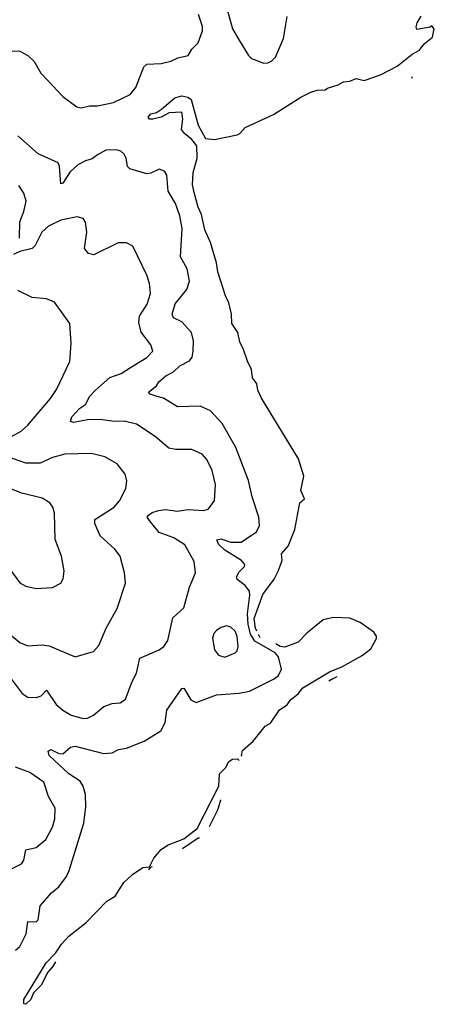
# Model space of a CAD drawing. Extents: x 2057697 to 2160550, y 827490 to 1016834.
# Tile 505 of 509: x 2146725 to 2148747, y 1002532 to 1007330. Entities that reach past the tile are written whole.
import ezdxf

# ---------------------------------------------------------------- set-up
doc = ezdxf.new("R2010")
doc.units = 0

msp = doc.modelspace()

# ---------------------------------------------------------------- linework, layer by layer
at = {"layer": '0CON20XD'}
for points in [[(2147727.8, 1007407.8), (2147763.1, 1007285), (2147796, 1007226), (2147840.6, 1007155), (2147855, 1007141.4), (2147915, 1007118), (2147935, 1007119.2), (2147955, 1007129.2), (2147972.4, 1007147.6), (2148011.4, 1007238.6), (2148028.8, 1007345)], [(2146860.8, 1007035), (2146935, 1006955.6), (2147004, 1006905), (2147025, 1006900), (2147065, 1006909.5), (2147105, 1006910), (2147183, 1006927), (2147264.2, 1006965), (2147291.5, 1006998.5), (2147330.8, 1007099.2), (2147345, 1007112.9), (2147415, 1007115.8), (2147462.3, 1007127.7), (2147495.8, 1007144.2), (2147546.7, 1007155), (2147564.2, 1007185.8), (2147595, 1007216.2), (2147616.2, 1007275), (2147616.7, 1007296.7), (2147596.9, 1007355)], [(2147881.7, 1004349.9), (2147875, 1004364.7), (2147867.7, 1004412.3), (2147910.9, 1004529.1), (2147965, 1004603.6), (2147985, 1004642.9), (2148005.3, 1004695), (2148002.2, 1004727.8), (2148034.6, 1004765), (2148065.9, 1004845), (2148090.6, 1004975), (2148113.8, 1004995), (2148095.8, 1005035), (2148110, 1005105), (2148085, 1005190.6), (2147903.5, 1005485), (2147886, 1005525), (2147881.8, 1005555), (2147859.4, 1005585), (2147855.8, 1005625), (2147836.2, 1005666.2), (2147815, 1005727.5), (2147797.8, 1005757.8), (2147788.2, 1005805), (2147759.1, 1005849.1), (2147758.2, 1005895), (2147745, 1005950), (2147728.1, 1005985), (2147690.8, 1006100.8), (2147683.8, 1006145), (2147655, 1006243.3), (2147627.7, 1006305), (2147611.3, 1006381.3), (2147595, 1006416.2), (2147575, 1006487.5), (2147568.2, 1006525), (2147570, 1006585), (2147590.8, 1006655), (2147588.9, 1006715), (2147565, 1006746.2), (2147528.1, 1006775), (2147513.1, 1006795), (2147520, 1006845), (2147515, 1006878.8), (2147453.5, 1006876.5), (2147415, 1006855.5), (2147374.4, 1006844.4), (2147357.5, 1006845), (2147352, 1006855), (2147365, 1006871.4), (2147392, 1006878), (2147416.7, 1006893.3), (2147481.6, 1006948.4), (2147515, 1006959.2), (2147545, 1006952.2), (2147561.5, 1006941.5), (2147595.2, 1006815), (2147631, 1006751), (2147675, 1006746.4), (2147785, 1006768), (2147798.8, 1006775), (2147823.8, 1006805), (2147962.4, 1006867.6), (2148095, 1006952), (2148145, 1006976), (2148175, 1006986.2), (2148215, 1006987.5), (2148225, 1006996.7), (2148277.7, 1007012.3), (2148303, 1007027), (2148335, 1007030), (2148365, 1007043.3), (2148405, 1007034), (2148485, 1007060.6), (2148565, 1007103.8), (2148638.4, 1007161.6), (2148675, 1007181.8), (2148697.8, 1007212.2), (2148738, 1007245), (2148746.7, 1007285), (2148735, 1007300), (2148727, 1007293), (2148661.7, 1007281.7), (2148657.5, 1007295), (2148663.3, 1007315), (2148683, 1007347)], [(2146688.3, 1007178.3), (2146725, 1007176), (2146765, 1007155.7), (2146795, 1007125.8), (2146828.6, 1007068.6), (2146860.8, 1007035)], [(2148640.7, 1007048.9), (2148636.1, 1007045.9), (2148634.6, 1007045.2)], [(2146705, 1002796.2), (2146725, 1002813.5), (2146756.7, 1002875), (2146763.9, 1002936.1), (2146805, 1002934.4), (2146815, 1002944), (2146825, 1003012.5), (2146880, 1003075), (2146916.2, 1003105), (2146952.7, 1003155), (2146965.8, 1003185), (2147037.6, 1003415), (2147046.9, 1003495), (2147046, 1003555), (2147034, 1003595), (2147019.3, 1003619.3), (2146965, 1003655.9), (2146867.8, 1003745), (2146863.1, 1003765), (2146875.9, 1003774.1), (2146915, 1003754), (2146935, 1003752), (2146973.3, 1003785), (2146995, 1003790), (2147134.2, 1003754.2), (2147175, 1003756.9), (2147206.6, 1003773.4), (2147245, 1003780.8), (2147331.4, 1003815), (2147413.6, 1003865), (2147434.5, 1003905), (2147443.1, 1003965), (2147515, 1004071.2), (2147525, 1004073.3), (2147559.4, 1004015), (2147585, 1004002.5), (2147685, 1004039.4), (2147795, 1004047.9), (2147845, 1004058.1), (2147965, 1004117.3), (2147986.2, 1004135), (2148000.8, 1004165), (2147987.6, 1004225), (2147970.5, 1004245), (2147871.5, 1004301.5), (2147849.8, 1004335), (2147838.6, 1004385), (2147835.8, 1004434.2), (2147847.7, 1004525), (2147845.2, 1004545), (2147825, 1004572.2), (2147785, 1004602.7), (2147781.8, 1004615), (2147795, 1004639.5), (2147820.6, 1004665), (2147822.2, 1004675), (2147806.9, 1004695), (2147725.5, 1004745), (2147694.6, 1004775), (2147685.8, 1004795), (2147705, 1004799.7), (2147754.3, 1004784.3), (2147805, 1004784.1), (2147878.9, 1004835), (2147894.6, 1004865), (2147891.3, 1004905), (2147858.9, 1005005), (2147841, 1005085), (2147778.2, 1005245), (2147711.7, 1005361.7), (2147655, 1005424.5), (2147605, 1005446.2), (2147495, 1005443.8), (2147425.9, 1005485.9), (2147395, 1005493.3), (2147361.2, 1005505), (2147353.3, 1005515), (2147392, 1005545), (2147404, 1005565), (2147437.3, 1005595), (2147475, 1005614.7), (2147505, 1005643.9), (2147552.7, 1005667.3), (2147565.4, 1005685), (2147571.1, 1005715), (2147572.5, 1005765), (2147562.5, 1005805), (2147515, 1005857.9), (2147475, 1005877.1), (2147468.5, 1005895), (2147482.3, 1005945), (2147539.6, 1006015), (2147552.7, 1006055), (2147541.8, 1006115), (2147509.6, 1006175), (2147517, 1006313), (2147505, 1006373.3), (2147484.7, 1006434.7), (2147448.5, 1006495), (2147442.4, 1006572.4), (2147431.3, 1006591.3), (2147405, 1006602), (2147365, 1006582), (2147345, 1006579.2), (2147262.3, 1006602.3), (2147250, 1006615), (2147244, 1006655), (2147234, 1006675), (2147218.3, 1006688.3), (2147197.5, 1006695), (2147145, 1006693.3), (2147105, 1006670.5), (2147077.8, 1006652.2), (2147045, 1006642.8), (2147007.6, 1006622.4), (2146971, 1006589), (2146935, 1006532.9), (2146925, 1006530), (2146919.1, 1006615), (2146911.7, 1006631.7), (2146815, 1006676.1), (2146715, 1006764.6)], [(2146723.1, 1006265), (2146724.7, 1006345), (2146745.6, 1006395.6), (2146755.8, 1006445), (2146744.3, 1006484.3), (2146721.4, 1006521.4)], [(2147265, 1005635.7), (2147345, 1005684.3), (2147374, 1005715), (2147364, 1005745), (2147316.9, 1005806.9), (2147306.5, 1005855), (2147309.4, 1005885), (2147345.9, 1005944.1), (2147362.5, 1005995), (2147358.5, 1006045), (2147345.5, 1006085), (2147276.1, 1006226.1), (2147245, 1006243.1), (2147205, 1006243.1), (2147085.8, 1006184.2), (2147060.3, 1006190.3), (2147040.8, 1006215), (2147052.9, 1006295), (2147045, 1006342.5), (2147035, 1006361.2), (2147005, 1006368.6), (2146925, 1006352.5), (2146865, 1006322.9), (2146833.2, 1006295), (2146800.8, 1006229.2), (2146785.2, 1006214.8), (2146725, 1006200.8), (2146695, 1006185.8)], [(2146685, 1005298.1), (2146732, 1005325), (2146765, 1005354.2), (2146875, 1005484.2), (2146905, 1005528), (2146968.6, 1005665), (2146975.8, 1005754.2), (2146968.7, 1005848.7), (2146895, 1005954), (2146855, 1005970), (2146785, 1005975.8), (2146715, 1006009.4)], [(2146678.1, 1004125), (2146737.1, 1004047.1), (2146765, 1004028.9), (2146805, 1004026.9), (2146830, 1004035), (2146855, 1004062.5), (2146903.2, 1003993.2), (2146935.6, 1003965), (2146975, 1003941.2), (2147035, 1003924.5), (2147055, 1003926.7), (2147085, 1003940.6), (2147135, 1003983.1), (2147175, 1003998.6), (2147215, 1004000.8), (2147241.3, 1004018.7), (2147273.1, 1004105), (2147294.3, 1004145), (2147311.4, 1004218.6), (2147405, 1004258.6), (2147427.1, 1004275), (2147447.1, 1004305), (2147471.4, 1004415), (2147525.6, 1004464.4), (2147552.5, 1004565), (2147582.5, 1004635), (2147575, 1004690), (2147530.8, 1004770.8), (2147475.8, 1004805), (2147405, 1004831.4), (2147362.3, 1004882.3), (2147345.8, 1004905), (2147352.9, 1004915), (2147371.3, 1004928.7), (2147402.2, 1004937.8), (2147435, 1004942.5), (2147494.6, 1004935.4), (2147545, 1004943.1), (2147622.1, 1004937.9), (2147643.8, 1004945), (2147674.2, 1004985), (2147679.4, 1005065), (2147663.6, 1005133.6), (2147637, 1005187), (2147615, 1005212.5), (2147565, 1005236), (2147485.8, 1005235.8), (2147452.4, 1005242.4), (2147385, 1005298.6), (2147295, 1005358.9), (2147235, 1005372.9), (2147185, 1005372.7), (2147117.7, 1005382.3), (2147055, 1005380.8), (2146986.9, 1005366.9), (2146972.2, 1005372.2), (2146979.4, 1005395), (2147016.9, 1005435), (2147045.2, 1005454.8), (2147067.1, 1005495), (2147095, 1005523.8), (2147165, 1005586.7), (2147218.8, 1005605), (2147265, 1005635.7)], [(2146676.7, 1004335), (2146725, 1004295.6), (2146765, 1004279.4), (2146835, 1004283.6), (2146868.6, 1004278.6), (2146995, 1004225.8), (2147085, 1004251.2), (2147110.3, 1004279.7), (2147145.7, 1004365), (2147199.8, 1004460.2), (2147240, 1004585), (2147235.9, 1004634.1), (2147215.4, 1004715.4), (2147189.1, 1004749.1), (2147117.8, 1004815), (2147090.5, 1004875), (2147091.1, 1004895), (2147185.4, 1004954.6), (2147211.9, 1004985), (2147242.9, 1005045), (2147247, 1005083), (2147238.6, 1005115), (2147200, 1005165), (2147139.7, 1005199.7), (2147075, 1005215.6), (2146945, 1005212.9), (2146885, 1005196.9), (2146825, 1005169.3), (2146755, 1005169.1), (2146645, 1005207.3)], [(2146805, 1004558), (2146885, 1004563.8), (2146925.6, 1004584.4), (2146936, 1004605), (2146942, 1004645), (2146929.2, 1004715), (2146897.6, 1004797.6), (2146894.4, 1004925), (2146885.7, 1004955), (2146871.2, 1004975), (2146835, 1004998.6), (2146735, 1005022.2), (2146625, 1005065.5), (2146591.3, 1005068.7), (2146545, 1005054.2), (2146417.5, 1004945), (2146422.5, 1004925), (2146445, 1004906.7), (2146468, 1004875), (2146623.6, 1004723.6), (2146725.7, 1004585.7), (2146755, 1004570), (2146805, 1004558)], [(2147809, 1003741.9), (2147805.6, 1003745.6), (2147811.8, 1003768.2), (2147864, 1003815), (2147921.7, 1003888.2), (2147948.2, 1003901.8), (2147992.3, 1003967.7), (2148028.8, 1003991.2), (2148044.7, 1004015.3), (2148082.2, 1004045), (2148105.9, 1004074.1), (2148235, 1004151.8), (2148295, 1004176.8), (2148395, 1004232.2), (2148436.4, 1004263.6), (2148464.7, 1004315), (2148465, 1004325.7), (2148451.5, 1004345), (2148385, 1004393), (2148335, 1004413.1), (2148255, 1004416.3), (2148204.8, 1004405.2), (2148125, 1004340.6), (2148083.5, 1004296.5), (2148017, 1004273), (2147995, 1004275.7), (2147973.9, 1004288.3)], [(2147725, 1004224.2), (2147775.6, 1004244.4), (2147786, 1004255), (2147790.8, 1004275), (2147784.5, 1004325), (2147775, 1004350.8), (2147755, 1004370), (2147735, 1004375.8), (2147705, 1004367.5), (2147685, 1004354.2), (2147671.7, 1004338.3), (2147664.5, 1004315.5), (2147675, 1004258.8), (2147695, 1004234), (2147725, 1004224.2)], [(2147897.2, 1004318.9), (2147895, 1004320.5), (2147889.2, 1004333.3)], [(2148271.3, 1004127.9), (2148251.6, 1004118.4), (2148232.3, 1004106.4)], [(2146899.8, 1002739.3), (2146885.3, 1002715), (2146861.3, 1002688.7), (2146829.4, 1002625), (2146791.6, 1002588.4), (2146778.8, 1002555), (2146755, 1002532.2), (2146744.4, 1002534.4), (2146745.5, 1002555), (2146853.3, 1002735), (2146898.9, 1002781.1), (2146928.4, 1002825), (2146965, 1002864.5), (2147048.4, 1002931.6), (2147150.4, 1003035), (2147190.4, 1003059.6), (2147233.4, 1003125), (2147275, 1003165.3), (2147325, 1003198.9), (2147357.5, 1003202.5), (2147378.7, 1003245), (2147413.9, 1003286.1), (2147445, 1003308.4), (2147525, 1003338.2), (2147590.5, 1003389.5), (2147695.6, 1003594.4), (2147698.7, 1003655), (2147727.9, 1003685), (2147744.1, 1003715.9), (2147762.7, 1003727.3), (2147787.6, 1003727.6), (2147794.3, 1003719.7)], [(2146615, 1003157.5), (2146733, 1003217), (2146745.7, 1003235), (2146754.6, 1003285.4), (2146805, 1003296), (2146852, 1003335), (2146884.4, 1003395), (2146895.5, 1003435.5), (2146897.2, 1003487.2), (2146865.6, 1003545), (2146841.9, 1003615), (2146775, 1003662.2), (2146705, 1003687.6)], [(2147704.6, 1003527.9), (2147704.1, 1003526.2), (2147692.5, 1003488.6), (2147687.7, 1003475.2), (2147648.2, 1003396.8)], [(2147601.9, 1003341.2), (2147595, 1003341.6), (2147519.1, 1003289.4)], [(2147370.7, 1003202.6), (2147361.2, 1003198.8), (2147352.4, 1003186.7)]]:
    msp.add_lwpolyline(points, dxfattribs=at)

doc.saveas('drawing.dxf')
